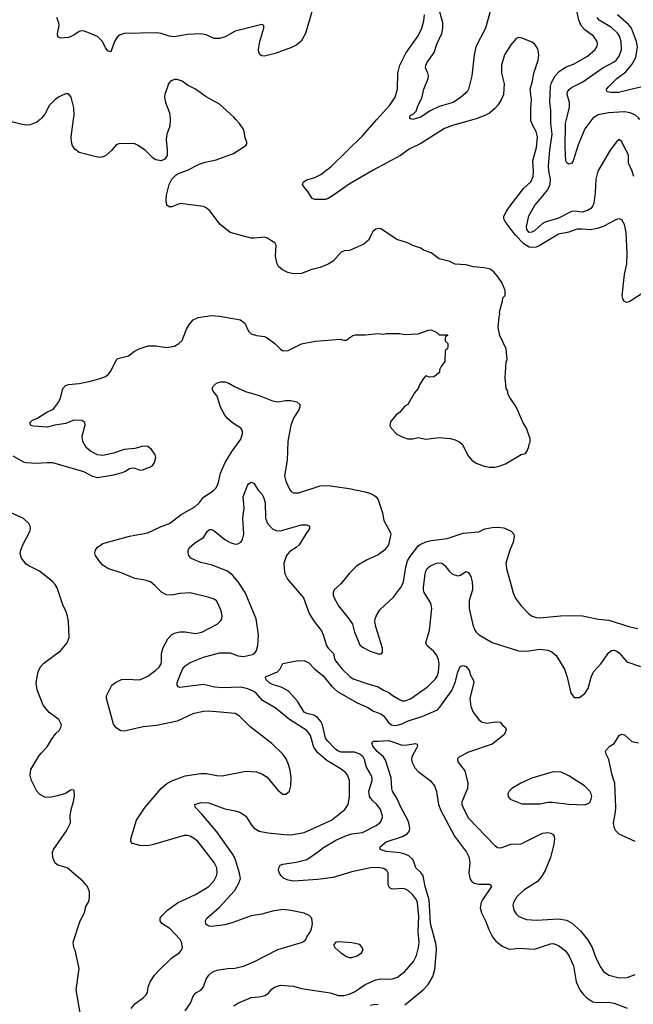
# Model space of a CAD drawing. Header units: inches. Extents: x 1649636 to 1815363, y 506543 to 641975.
# Tile 569 of 656: x 1791901 to 1796536, y 533320 to 540754. Entities that reach past the tile are written whole.
import ezdxf

# ---------------------------------------------------------------- set-up
doc = ezdxf.new("R2010")
doc.units = ezdxf.units.IN
doc.header["$MEASUREMENT"] = 0
doc.layers.add('B7593', color=7, linetype='Continuous')
doc.layers.add('B7594', color=7, linetype='Continuous')

msp = doc.modelspace()

# ---------------------------------------------------------------- linework, layer by layer
at = {"layer": 'B7593', "color": 5}
for points, elevation in [([(1792054.8, 540000), (1792030, 539979.7), (1791979.6, 539960.4), (1791950, 539957.1), (1791910, 539965.3), (1791850, 539981.8), (1791810.9, 540000)], 620), ([(1791850, 537462), (1791930, 537417.1), (1791950, 537410.4), (1792030, 537404.9), (1792110, 537412.2), (1792150, 537410.4), (1792384.3, 537344.3), (1792450, 537308.9), (1792490, 537298.3), (1792610, 537318), (1792667.2, 537332.8), (1792696.6, 537343.4), (1792730, 537364.9), (1792750, 537370.3), (1792770, 537368.8), (1792810, 537352.7), (1792830, 537355.5), (1792890, 537378.4), (1792906.6, 537390), (1792918.4, 537410), (1792929.3, 537450), (1792923.7, 537470), (1792898, 537510), (1792870, 537532.3), (1792833.4, 537533.4), (1792770, 537517.4), (1792691.3, 537510), (1792610, 537480.5), (1792530, 537464.7), (1792490, 537468), (1792435.9, 537495.9), (1792404.5, 537524.5), (1792378, 537570), (1792373.5, 537610), (1792395.3, 537695.3), (1792392.8, 537712.8), (1792370, 537729.4), (1792310, 537729.6), (1792250, 537704.7), (1792166.4, 537693.6), (1792110, 537678), (1792004.7, 537684.7), (1791986, 537690), (1791978, 537710), (1791998, 537730), (1792030, 537742.8), (1792106, 537790), (1792150, 537810.4), (1792160.1, 537819.9), (1792196.9, 537870), (1792211.8, 537908.2), (1792227.6, 537970), (1792248.1, 537991.9), (1792270, 537999.5), (1792350, 538007.9), (1792435.6, 538024.4), (1792510, 538044.4), (1792550, 538060.5), (1792570, 538076.3), (1792590, 538100.7), (1792630, 538182.8), (1792642.8, 538197.2), (1792722.5, 538217.5), (1792767.9, 538252.1), (1792802.7, 538270), (1792871.7, 538291.7), (1792930, 538292.8), (1793010, 538279.5), (1793070, 538290.3), (1793104.5, 538310), (1793128.6, 538331.4), (1793160.9, 538419.1), (1793183.6, 538456.4), (1793212.2, 538487.8), (1793250, 538506.2), (1793350, 538521.2), (1793410, 538516.9), (1793570, 538487.8), (1793602.2, 538462.2), (1793630, 538404), (1793650, 538383), (1793689.4, 538370.6), (1793750, 538362.4), (1793770, 538352.7), (1793829.1, 538309.1), (1793870, 538266.8), (1793890, 538254.8), (1793930, 538256), (1794030, 538307.3), (1794131.9, 538328.1), (1794322, 538342), (1794350, 538334), (1794370, 538334), (1794386, 538350), (1794418, 538370), (1794434.8, 538374.8), (1794510, 538374.8), (1794610, 538386), (1794650, 538381), (1794670, 538384.7), (1794770, 538384.7), (1794810, 538378), (1794910, 538382), (1794988.9, 538411.1), (1795010, 538412), (1795052.7, 538392.7), (1795070, 538374), (1795130, 538374), (1795134, 538370), (1795118, 538362), (1795114, 538350), (1795114, 538330), (1795134, 538310), (1795134, 538290), (1795131.6, 538268.4), (1795118, 538262), (1795114, 538250), (1795112.7, 538172.7), (1795083.6, 538136.4), (1795072, 538110), (1795071.3, 538090), (1795030, 538059), (1794996.4, 538056.4), (1794970, 538066), (1794950, 538046), (1794922, 537998), (1794911.3, 537970), (1794882, 537938), (1794832, 537850), (1794810, 537835.3), (1794770.7, 537789.3), (1794744.7, 537770), (1794702, 537718), (1794696, 537690), (1794706, 537670), (1794750, 537624.9), (1794790, 537603.8), (1794830, 537590.5), (1794870, 537588.7), (1794910, 537599.3), (1794970, 537587), (1795070, 537600.4), (1795153.3, 537593.3), (1795190, 537583.1), (1795225.1, 537565.1), (1795246.3, 537546.3), (1795285.1, 537465.1), (1795316.3, 537430), (1795350, 537405.3), (1795410, 537384.2), (1795450, 537377), (1795490, 537374.9), (1795530, 537384.9), (1795570, 537400.7), (1795690, 537472), (1795722, 537478), (1795736.4, 537503.6), (1795747.3, 537532.7), (1795748, 537550), (1795756.4, 537563.6), (1795758, 537590), (1795729.5, 537669.5), (1795702.7, 537710), (1795652, 537832), (1795602, 537902), (1795588.7, 537930), (1795588, 537950), (1795575.3, 537970), (1795568.7, 538050), (1795575.3, 538170), (1795582, 538190), (1795575.3, 538270), (1795528, 538370), (1795515.3, 538430), (1795522, 538510), (1795528.7, 538530), (1795524, 538550), (1795548.7, 538630), (1795550, 538654), (1795567.3, 538672.7), (1795568, 538710), (1795542, 538770), (1795515.3, 538810), (1795482, 538850), (1795455.3, 538870), (1795410, 538881.2), (1795330, 538889), (1795270, 538904), (1795190, 538909.2), (1795150, 538929), (1795070, 538948.7), (1795010, 538995.3), (1794950, 539015.3), (1794930, 539028.7), (1794870, 539048.7), (1794829.1, 539069.1), (1794750, 539094), (1794650, 539164), (1794630, 539175.3), (1794610, 539179), (1794590, 539174), (1794570, 539159), (1794536.3, 539090), (1794500.3, 539059.7), (1794410, 539018.4), (1794390, 539012), (1794350.8, 539009.2), (1794330, 538999), (1794268.3, 538931.7), (1794230, 538909.4), (1794170, 538882.7), (1794108.9, 538868.9), (1794030, 538838), (1793970, 538835.1), (1793925.4, 538845.4), (1793885.4, 538865.4), (1793856, 538890), (1793846.6, 538910), (1793832.7, 538970), (1793839, 539050), (1793829.1, 539069.1), (1793770, 539105.2), (1793750, 539112), (1793675.8, 539104.2), (1793650, 539106), (1793490, 539147.8), (1793413.6, 539210), (1793339.7, 539310), (1793310, 539334.7), (1793290, 539343.5), (1793112.5, 539367.5), (1793050, 539342.7), (1793030, 539341.2), (1793013.2, 539353.2), (1793007.3, 539387.3), (1793009.6, 539429.6), (1793029.7, 539510.3), (1793050, 539550.8), (1793079.4, 539580.6), (1793093.2, 539590), (1793170, 539619.1), (1793256.4, 539663.6), (1793301.4, 539678.6), (1793384.2, 539695.8), (1793516.2, 539743.8), (1793610, 539804.7), (1793616.4, 539816.4), (1793618, 539830), (1793603.1, 539863.1), (1793598, 539910), (1793588.7, 539930), (1793562, 539970), (1793533.9, 540000)], 620), ([(1793037, 540000), (1793034.6, 539950), (1793012.9, 539890), (1793008, 539850), (1793015.3, 539770), (1793014, 539730), (1792998.3, 539701.7), (1792970.3, 539689.7), (1792930, 539695.6), (1792910, 539709.6), (1792848.9, 539768.9), (1792790, 539808.2), (1792770, 539816.9), (1792750, 539819.1), (1792650, 539818.3), (1792630, 539809.7), (1792593.8, 539766.2), (1792550, 539727.7), (1792530, 539717.8), (1792510, 539715), (1792478.7, 539718.7), (1792350, 539751.2), (1792316.9, 539776.9), (1792301.1, 539801.1), (1792292.2, 539830), (1792290.5, 539870), (1792308.3, 540000)], 620), ([(1795330.9, 540000), (1795170, 539955), (1795110, 539932.9), (1794930, 539820.9), (1794842.7, 539777.3), (1794778, 539730), (1794570, 539617.6), (1794390, 539513.8), (1794271.4, 539428.6), (1794230, 539404.4), (1794210, 539397.4), (1794130, 539397), (1794110, 539404.5), (1794076.8, 539456.8), (1794049.6, 539490), (1794038, 539510), (1794046, 539530), (1794070, 539546.4), (1794130, 539562.3), (1794175.6, 539584.4), (1794252.8, 539647.2), (1794490, 539878.3), (1794599, 540000)], 580), ([(1796610, 538693.4), (1796510, 538626.8), (1796490, 538619.7), (1796467, 538627), (1796455.6, 538650), (1796452.7, 538670), (1796468.7, 538830), (1796486, 538910), (1796489.2, 538990), (1796482.8, 539150), (1796470, 539209.2), (1796450, 539244.5), (1796430, 539251.6), (1796410, 539246.3), (1796307.6, 539192.4), (1796263.1, 539176.9), (1796210, 539168), (1796150, 539173.4), (1796110, 539171.9), (1796049.6, 539150.4), (1795970, 539135.2), (1795830, 539048.8), (1795803.1, 539036.9), (1795770, 539033.7), (1795750, 539037.9), (1795710, 539062.5), (1795643.4, 539130), (1795567, 539230), (1795557.4, 539250), (1795557.4, 539270), (1795577.4, 539310), (1795606.3, 539350), (1795710, 539481.6), (1795761.2, 539530), (1795778.7, 539570), (1795781.7, 539610), (1795776.6, 539690), (1795804.6, 539790), (1795811.5, 539870), (1795801.6, 539910), (1795778.3, 539950), (1795762, 539990), (1795761.9, 540000)], 580), ([(1796538.9, 539570), (1796527.5, 539610), (1796500.2, 539670), (1796499.1, 539730), (1796492.7, 539750), (1796468.7, 539790), (1796450, 539833.2), (1796430, 539849.3), (1796410, 539832.7), (1796361.7, 539770), (1796268.9, 539610), (1796252.4, 539550), (1796248.4, 539450), (1796237.5, 539370), (1796230.2, 539350), (1796216.1, 539330), (1796190, 539313.2), (1796150, 539301), (1796090, 539308.2), (1796070, 539306), (1795970, 539255.9), (1795870, 539225.3), (1795847.7, 539212.3), (1795790, 539161.2), (1795770, 539149), (1795748.7, 539148.7), (1795732.2, 539170), (1795728.9, 539190), (1795746.4, 539273.6), (1795789, 539350), (1795889, 539470), (1795908.6, 539511.4), (1795909.9, 539550), (1795898.7, 539610), (1795896.3, 539650), (1795906.5, 539770), (1795923.4, 539890), (1795912.5, 539970), (1795913, 540000)], 560), ([(1796221.8, 540000), (1796169.3, 539930), (1796118.8, 539810), (1796082.6, 539690), (1796070, 539669.5), (1796050, 539662.9), (1796034.7, 539674.7), (1796027.2, 539690), (1796020.5, 539790), (1796024.7, 539970), (1796031.9, 540000)], 540), ([(1792742.2, 533290), (1792770, 533323.2), (1792834.7, 533370), (1792855.1, 533390), (1792866.6, 533410), (1792872.6, 533450), (1792886.9, 533490), (1792920.5, 533539.5), (1792950, 533574), (1793049.8, 533670.2), (1793106.6, 533710), (1793123.7, 533730), (1793132, 533750), (1793124.2, 533790), (1793114.3, 533810), (1793038.7, 533890), (1792975.1, 533930), (1792962, 533950), (1792962.9, 533970), (1792976.2, 533990), (1793017.6, 534030), (1793094.4, 534085.6), (1793230, 534150.3), (1793330, 534210.3), (1793370, 534255.5), (1793388.2, 534290), (1793392.6, 534310), (1793389.7, 534350), (1793369.7, 534390), (1793250, 534547.2), (1793230, 534565.3), (1793190, 534589.8), (1793170, 534595.6), (1793144.3, 534595.7), (1792913.2, 534526.8), (1792870, 534518), (1792810, 534520.3), (1792754.6, 534534.6), (1792741.3, 534550), (1792740.4, 534570), (1792784.2, 534710), (1792849.9, 534810.1), (1792970, 534950.3), (1793010, 534984), (1793050, 535007.9), (1793150, 535045), (1793270, 535064.3), (1793310, 535062), (1793390, 535047.5), (1793430, 535046.5), (1793610, 535080.2), (1793690, 535075.6), (1793730, 535061.3), (1793770, 535036.4), (1793850, 534938), (1793890, 534907.3), (1793911.9, 534908.1), (1793939.3, 534930), (1793949.4, 534970), (1793951.7, 535031.7), (1793944.8, 535084.8), (1793932.3, 535130), (1793913.4, 535173.4), (1793889.2, 535210), (1793806, 535290), (1793639.1, 535419.1), (1793559.5, 535499.5), (1793530, 535516.9), (1793330, 535532.7), (1793288.4, 535531.6), (1793210, 535514.2), (1793090, 535459.2), (1792933.5, 535426.5), (1792834.9, 535414.9), (1792690, 535382.6), (1792664.4, 535384.4), (1792630, 535407), (1792610, 535436), (1792557.6, 535630), (1792557.4, 535650), (1792596.2, 535730), (1792624.5, 535750), (1792670, 535771.7), (1792704.2, 535775.8), (1792810, 535769.1), (1792870, 535797.8), (1792930, 535842.4), (1792953.8, 535866.2), (1792968.9, 535890), (1792973, 535910), (1792972.2, 535970), (1792985.4, 536014.6), (1793020.3, 536079.7), (1793047, 536110), (1793070, 536123.1), (1793110, 536132.6), (1793150, 536133.6), (1793230, 536120.6), (1793277, 536130), (1793393.6, 536190), (1793421.4, 536218.6), (1793427.6, 536230), (1793429.6, 536250), (1793423, 536290), (1793397.6, 536350), (1793386.6, 536366.6), (1793370, 536379.5), (1793332.7, 536392.7), (1793190, 536426), (1793110, 536423.1), (1793050, 536409.7), (1793010, 536411.3), (1792972.1, 536432.1), (1792922.9, 536482.9), (1792889, 536509), (1792850, 536521.8), (1792770, 536534.6), (1792675.2, 536575.2), (1792567.8, 536610), (1792530, 536635.6), (1792498, 536670), (1792473.5, 536710), (1792469.7, 536730.3), (1792474.7, 536750), (1792487, 536770), (1792530, 536800.3), (1792730, 536854.7), (1792870, 536879.2), (1792970, 536927.9), (1793032, 536950), (1793120.9, 537019.1), (1793224.2, 537075.8), (1793260.5, 537110), (1793289.8, 537150.2), (1793361.6, 537198.4), (1793382, 537218), (1793399.7, 537250), (1793417.8, 537330), (1793452.9, 537410), (1793500.4, 537490), (1793571.4, 537588.6), (1793584.4, 537630), (1793583, 537650), (1793570.9, 537670.9), (1793507.6, 537710), (1793470, 537744.2), (1793450, 537769.6), (1793417.7, 537830), (1793392.6, 537912.6), (1793362.7, 537950), (1793354, 537970), (1793364, 537990), (1793388.7, 538010), (1793420.1, 538019.9), (1793450, 538019.5), (1793482, 538010), (1793524.9, 537984.9), (1793607.5, 537947.5), (1793710, 537917.2), (1793810, 537876), (1793850, 537869.3), (1793910, 537878.9), (1793950, 537879.3), (1793994, 537870), (1794016.4, 537850), (1794017, 537830), (1794008.8, 537810), (1793972.3, 537750), (1793948, 537692), (1793926.4, 537570), (1793921.3, 537430), (1793900.9, 537310), (1793911.8, 537270), (1793938.7, 537210), (1793951.6, 537191.6), (1793970, 537182.6), (1794010, 537180.9), (1794170, 537233.8), (1794230, 537238.3), (1794390, 537214.6), (1794510, 537190.3), (1794550, 537177.6), (1794581.4, 537161.4), (1794595.5, 537150), (1794608, 537130), (1794640.5, 537030), (1794652.8, 536972.8), (1794701.4, 536881.4), (1794704, 536870), (1794687.7, 536790), (1794656.3, 536750), (1794610, 536713.6), (1794524.8, 536675.2), (1794447.7, 536630), (1794390, 536572.7), (1794330, 536498), (1794277.3, 536450), (1794267.7, 536430), (1794268.2, 536410), (1794276.4, 536390), (1794308.7, 536330), (1794390, 536227.7), (1794414.4, 536190), (1794430.4, 536130), (1794470, 536033.4), (1794490, 536017), (1794547.3, 535987.3), (1794610, 535965.7), (1794633, 535967), (1794641.5, 535978.5), (1794642.4, 536010), (1794591.5, 536170), (1794584.2, 536210), (1794586, 536230), (1794593.3, 536250), (1794622.4, 536297.6), (1794724.6, 536395.4), (1794785.3, 536474.7), (1794800.8, 536510), (1794818.2, 536621.8), (1794830.7, 536669.3), (1794844.9, 536695.1), (1794910, 536780.8), (1794930, 536795.6), (1794970, 536812.5), (1795010, 536821.8), (1795130, 536836.2), (1795250, 536877.8), (1795370, 536888.4), (1795415.3, 536910), (1795470, 536921.3), (1795510, 536923.7), (1795556.7, 536916.7), (1795613, 536893), (1795632.7, 536870), (1795634.9, 536850), (1795628.2, 536810), (1795602.4, 536750), (1795572.2, 536650), (1795577, 536610), (1795627.4, 536427.4), (1795643.8, 536390), (1795688.2, 536330), (1795743.8, 536270), (1795770.8, 536250), (1795801.1, 536241.1), (1795830, 536239.1), (1795986.7, 536253.3), (1796070, 536255.8), (1796152.3, 536252.3), (1796270, 536228.8), (1796350, 536219.5), (1796510.2, 536170.2), (1796570, 536158.5)], 580), ([(1793152.3, 533270), (1793191.8, 533330), (1793213.1, 533386.9), (1793232.9, 533407.1), (1793270, 533428.2), (1793280.7, 533439.3), (1793290, 533453.4), (1793310.7, 533510), (1793330, 533540.8), (1793356.3, 533563.7), (1793390, 533577.4), (1793470, 533590.2), (1793527.3, 533592.7), (1793590.9, 533609.1), (1793670, 533642), (1793850, 533733.7), (1794038, 533790), (1794062, 533810), (1794069, 533830), (1794094.8, 533865.2), (1794105.2, 533890), (1794112.9, 533927.1), (1794108.7, 533970), (1794088.7, 533990), (1794050, 534009.3), (1793950, 534029.6), (1793890, 534035.4), (1793810, 534024.7), (1793730, 534002.2), (1793650, 533987.2), (1793510, 533937.6), (1793450, 533921.4), (1793350, 533908.8), (1793330, 533911.3), (1793306.2, 533926.2), (1793303.6, 533950), (1793315.6, 533970), (1793408.6, 534051.4), (1793523.1, 534176.9), (1793555, 534230), (1793568.9, 534271.1), (1793561.7, 534310), (1793531.9, 534410), (1793513.6, 534450), (1793390, 534621.7), (1793277, 534757), (1793226, 534810), (1793224, 534830), (1793270, 534845.3), (1793330, 534842.3), (1793450, 534795.3), (1793530, 534780.4), (1793568.4, 534768.4), (1793610, 534740.7), (1793654.9, 534670), (1793672.7, 534650), (1793710, 534627.8), (1793774.8, 534614.8), (1793901.4, 534601.4), (1793950, 534600.7), (1794050, 534617.3), (1794256.9, 534710), (1794357.6, 534790), (1794381.3, 534830), (1794392.3, 534887.7), (1794391.1, 535010), (1794378, 535050), (1794362.4, 535070), (1794330, 535096.4), (1794220.1, 535160.1), (1794150, 535222.5), (1794123, 535263), (1794098.4, 535350), (1794068.8, 535388.8), (1793940.3, 535470), (1793830, 535559.3), (1793735.4, 535615.4), (1793690, 535666.2), (1793670, 535682.3), (1793623.2, 535703.2), (1793570, 535713.9), (1793429.1, 535709.1), (1793374.9, 535714.9), (1793290, 535734.7), (1793112.1, 535712.1), (1793098, 535718), (1793089.6, 535730), (1793091.8, 535750), (1793130, 535850.4), (1793150, 535877), (1793190, 535900.8), (1793290, 535940.7), (1793410, 535974.4), (1793490, 535973.1), (1793551.9, 535951.9), (1793592.9, 535947.1), (1793659, 535961), (1793675.1, 535970), (1793690, 535990.7), (1793700.3, 536030), (1793704.4, 536110), (1793687.9, 536230), (1793603.7, 536430), (1793551.4, 536510), (1793510, 536558.8), (1793470, 536591.6), (1793356.2, 536636.2), (1793270, 536656.5), (1793232, 536670), (1793194.5, 536690), (1793178, 536710), (1793172.7, 536730), (1793173.2, 536750), (1793187.5, 536772.5), (1793231.3, 536808.7), (1793290, 536845.5), (1793317, 536890), (1793335.6, 536904.4), (1793350, 536906.4), (1793370, 536895.8), (1793450, 536830.3), (1793490, 536807.2), (1793530, 536795.8), (1793550, 536797.1), (1793571.1, 536808.9), (1793584.2, 536830), (1793593.5, 536870), (1793586.8, 536990), (1793596.4, 537070), (1793590, 537151.3), (1793621.6, 537238.4), (1793630, 537251), (1793650, 537262.8), (1793670, 537254), (1793703.5, 537203.5), (1793732.6, 537170), (1793742.8, 537150), (1793754.7, 537110), (1793756.9, 536990), (1793772.8, 536950), (1793810, 536910.3), (1793838.2, 536898.2), (1793870, 536895.9), (1794030, 536941.3), (1794070, 536940.7), (1794091.3, 536930), (1794091, 536910), (1794064.8, 536875.2), (1794013.4, 536790), (1793990, 536769.7), (1793940.6, 536739.4), (1793916, 536710), (1793897.4, 536650), (1793897.8, 536610), (1793904.7, 536570), (1793922.8, 536530), (1794044, 536390), (1794086.9, 536270), (1794124.4, 536210), (1794180.1, 536140.1), (1794194.5, 536110), (1794219.3, 536030), (1794230.2, 536010), (1794271.8, 535970), (1794279.7, 535930), (1794289.1, 535910), (1794338, 535850), (1794394.7, 535794.7), (1794418.8, 535778.8), (1794530, 535739.6), (1794610, 535718.5), (1794650, 535693.4), (1794690, 535675.8), (1794714.1, 535654.1), (1794770, 535622.3), (1794790, 535612.8), (1794810, 535611.3), (1794852.9, 535627.1), (1794982.4, 535717.6), (1795041, 535779), (1795056.3, 535803.7), (1795065.4, 535830), (1795070.5, 535890.5), (1795063.7, 535923.7), (1795050, 535958.4), (1795030, 535984.2), (1794976.9, 536030), (1794969.7, 536050), (1794995.8, 536144.2), (1795015.3, 536310), (1795007.2, 536350), (1794956.4, 536430), (1794950.9, 536450), (1794951.9, 536468.1), (1794962.9, 536570), (1794968.2, 536591.8), (1794979.7, 536610), (1795004.2, 536630), (1795048.6, 536651.4), (1795070, 536654.7), (1795090, 536651.2), (1795113, 536633), (1795147.5, 536587.5), (1795170, 536568.9), (1795210, 536554.9), (1795230, 536559.5), (1795270, 536588.2), (1795290, 536581.6), (1795309.2, 536549.2), (1795319.1, 536510), (1795322.4, 536470), (1795320.8, 536450), (1795297.3, 536370), (1795296.5, 536310), (1795324.5, 536184.5), (1795336.5, 536150), (1795348.8, 536130), (1795372.7, 536110), (1795470, 536051.7), (1795668.1, 535988.1), (1795730, 535985.5), (1795830, 536001.7), (1795890, 535995.3), (1795921.7, 535981.7), (1795952.8, 535952.8), (1796017.1, 535850), (1796037.1, 535790), (1796064, 535670), (1796090, 535638), (1796130, 535638), (1796170, 535666.8), (1796194.2, 535705.8), (1796218, 535790), (1796235.6, 535830), (1796290, 535890.4), (1796350, 535976.9), (1796370, 535991.3), (1796390, 535993.6), (1796410, 535987.8), (1796430, 535974.3), (1796487.2, 535907.2), (1796590.2, 535870.2)], 560), ([(1792374.9, 533154.9), (1792328.5, 533430), (1792351.6, 533590), (1792319.5, 533730), (1792309.6, 533750), (1792304.2, 533790), (1792358, 533950), (1792392, 534010), (1792402, 534058), (1792422.7, 534097.3), (1792429.3, 534130), (1792429.3, 534170), (1792412.7, 534210), (1792379, 534250), (1792259, 534350), (1792190, 534372), (1792170, 534386.6), (1792151.6, 534430), (1792149.6, 534470), (1792157, 534490), (1792255.1, 534630), (1792284, 534690), (1792283.1, 534743.1), (1792289.1, 534790.9), (1792308.9, 534851.1), (1792314.6, 534894.6), (1792313.6, 534933.6), (1792310, 534938), (1792290, 534939), (1792246.7, 534913.3), (1792186.4, 534893.6), (1792130, 534882.6), (1792090, 534885.4), (1792050, 534906.3), (1792031.1, 534930), (1791990.7, 535010.7), (1791979.3, 535050), (1791985.9, 535094.1), (1792045.5, 535194.5), (1792062.6, 535217.4), (1792110, 535263.7), (1792140.6, 535319.4), (1792175.5, 535364.5), (1792202, 535390), (1792213.2, 535410), (1792217.2, 535430), (1792197.2, 535470), (1792123.1, 535523.1), (1792078.2, 535578.2), (1792034.3, 535694.3), (1792026, 535750), (1792040.7, 535830), (1792055.1, 535864.9), (1792084.9, 535895.1), (1792209.3, 535990), (1792259, 536050), (1792274, 536090), (1792269.2, 536210), (1792262.7, 536250), (1792249.3, 536290), (1792230, 536328.7), (1792184.7, 536464.7), (1792169.8, 536489.8), (1792150, 536513.6), (1792050, 536589.7), (1791970, 536629.8), (1791950, 536644.7), (1791914.2, 536690), (1791904.2, 536724.2), (1791908.8, 536750), (1791924.2, 536790), (1791977.2, 536890), (1791982, 536910), (1791979.7, 536930), (1791969.6, 536950), (1791930, 536989.6), (1791830, 537032.6)], 620), ([(1793518, 533310), (1793548.7, 533330), (1793650, 533372.8), (1793710, 533375.8), (1793752.7, 533387.3), (1793777.1, 533402.9), (1793804.8, 533435.2), (1793825.1, 533450), (1793870, 533465.3), (1793970, 533456.9), (1794030, 533440.3), (1794245.8, 533405.8), (1794310, 533387), (1794350, 533385.7), (1794390, 533395.8), (1794430, 533414.4), (1794510.5, 533469.5), (1794590, 533505.2), (1794630, 533512.2), (1794710, 533509.1), (1794755.3, 533524.7), (1794810, 533569), (1794875.8, 533644.2), (1794898.5, 533690), (1794913.8, 533750), (1794917.5, 533790), (1794910.5, 533870), (1794915.8, 533984.2), (1794906.1, 534086.1), (1794898.5, 534110), (1794868.4, 534150), (1794837.3, 534177.3), (1794814, 534190), (1794790, 534194.6), (1794726, 534190), (1794710, 534191.5), (1794698.3, 534198.3), (1794688.6, 534208.6), (1794683.1, 534230), (1794684.4, 534310), (1794675.4, 534330), (1794650, 534346.4), (1794610, 534354), (1794550, 534350.5), (1794410, 534321.1), (1794270, 534278), (1794150, 534263.2), (1793971.1, 534251.1), (1793930, 534257.6), (1793893, 534273), (1793875.1, 534290), (1793862.7, 534310), (1793856, 534330), (1793858, 534350), (1793869.8, 534370.2), (1793890, 534378.9), (1793990, 534393.2), (1794070, 534414.4), (1794150, 534467.9), (1794195, 534505), (1794290, 534559.8), (1794370, 534594.8), (1794410, 534607.3), (1794490, 534618.8), (1794593.3, 534670), (1794625.3, 534694.7), (1794640.3, 534730), (1794639.3, 534750), (1794626.2, 534790), (1794598.5, 534830), (1794562.3, 534862.3), (1794543.7, 534890), (1794538.1, 534930), (1794563.4, 535010), (1794563.7, 535030), (1794557, 535050), (1794519.9, 535110), (1794506.4, 535170), (1794495.2, 535190), (1794470, 535209.1), (1794430, 535223.9), (1794330, 535225), (1794310, 535230.6), (1794290, 535243.7), (1794225.3, 535310), (1794211.4, 535330), (1794188.1, 535430), (1794175.3, 535455.3), (1794150, 535486.6), (1794123.3, 535503.3), (1794070, 535516.5), (1794050, 535525.8), (1793999.1, 535610), (1793927.9, 535687.9), (1793875.8, 535715.8), (1793810, 535735.1), (1793790, 535746), (1793764, 535770), (1793757, 535790), (1793763.5, 535796.5), (1793848.6, 535831.4), (1793867.9, 535852.1), (1793890, 535894), (1794003.4, 535916.6), (1794053.3, 535913.3), (1794081.8, 535901.8), (1794129.6, 535849.6), (1794190, 535803.8), (1794258.9, 535718.9), (1794301.4, 535681.4), (1794450, 535596.5), (1794530, 535560.8), (1794573.8, 535533.8), (1794630, 535513.7), (1794650, 535497.2), (1794690, 535445.2), (1794710, 535430.2), (1794730, 535425.9), (1794752.8, 535427.2), (1794790, 535437.8), (1794830, 535457.3), (1794945.2, 535494.8), (1795055.8, 535544.2), (1795075.4, 535564.6), (1795166, 535690), (1795189.8, 535749.8), (1795210, 535827.7), (1795228.5, 535871.5), (1795250, 535879.1), (1795273.4, 535870), (1795297.4, 535837.4), (1795304.9, 535810), (1795326.7, 535770), (1795331.7, 535751.7), (1795301.3, 535630), (1795309.2, 535569.2), (1795326.8, 535526.8), (1795370, 535470.7), (1795390, 535453.4), (1795430, 535442.4), (1795493.7, 535453.7), (1795530, 535451), (1795550, 535424.7), (1795570.9, 535410.9), (1795574.4, 535394.4), (1795567.3, 535370), (1795552.7, 535350), (1795470, 535285.1), (1795290, 535224.5), (1795222, 535190), (1795207.1, 535172.9), (1795211, 535150), (1795263.1, 535083.1), (1795285.5, 534990), (1795282.4, 534950), (1795239.6, 534850), (1795240.9, 534830), (1795254.6, 534794.6), (1795290, 534727), (1795490, 534518.4), (1795510, 534504.4), (1795530, 534501.3), (1795550, 534505.7), (1795610, 534529.1), (1795690, 534532.8), (1795850, 534612.2), (1795890, 534617.3), (1795912.9, 534612.9), (1795930, 534601.6), (1795938, 534590), (1795941.7, 534570), (1795935.3, 534530), (1795910.2, 534430), (1795869, 534330), (1795840.6, 534279.4), (1795812.7, 534247.3), (1795710, 534181.1), (1795653.4, 534130), (1795630.3, 534090), (1795626, 534070), (1795633.4, 534030), (1795650, 534003.8), (1795670, 533983.7), (1795730, 533959.6), (1795805.2, 533954.8), (1795970, 533965), (1796030, 533955.2), (1796070, 533936), (1796136, 533876), (1796190.9, 533810.9), (1796224.4, 533750), (1796251.8, 533671.8), (1796290, 533598.4), (1796310, 533568.7), (1796350, 533540.9), (1796430, 533520.8), (1796490, 533522.4), (1796550, 533545.2)], 540), ([(1796550, 534548.5), (1796430, 534605.4), (1796403.4, 534630), (1796392.7, 534650), (1796387.1, 534690), (1796400.6, 534770), (1796402.8, 534810), (1796396.8, 534990), (1796376.8, 535050), (1796349.8, 535169.8), (1796329.7, 535210), (1796326.6, 535230), (1796330, 535238.8), (1796358, 535270), (1796390, 535290.5), (1796430, 535351), (1796450, 535361), (1796470, 535354.8), (1796524.4, 535304.4), (1796575.8, 535295.8)], 540), ([(1794810, 533317.2), (1794948, 533430), (1794986.3, 533470), (1795022, 533530), (1795038, 533582), (1795048.7, 533731.3), (1795047.3, 533770), (1795004.1, 533930), (1794993.8, 534110), (1794964.3, 534210), (1794949.3, 534289.3), (1794930, 534315.6), (1794892.4, 534350), (1794873.7, 534410), (1794840.2, 534440.2), (1794810, 534455.2), (1794775.2, 534464.8), (1794670, 534475), (1794624.2, 534490), (1794623.5, 534510), (1794670, 534546), (1794791.4, 534588.6), (1794829.7, 534610), (1794845.1, 534630), (1794848.8, 534650), (1794841.5, 534690), (1794830, 534716.3), (1794783.2, 534803.2), (1794750, 534876.9), (1794717.1, 534930), (1794710.8, 534950), (1794708.2, 535030), (1794663, 535163), (1794648.4, 535190), (1794600.9, 535230), (1794568.9, 535270), (1794560.5, 535290), (1794571.8, 535308.2), (1794610, 535306), (1794690, 535311.1), (1794790, 535277.5), (1794830, 535278.8), (1794890, 535290.3), (1794903.5, 535283.5), (1794904.9, 535270), (1794896.5, 535250), (1794862.6, 535190), (1794859.7, 535170), (1794865.5, 535145.5), (1794886.9, 535106.9), (1794910, 535078.7), (1795002, 535010), (1795034.3, 534970), (1795048.2, 534928.2), (1795064.3, 534830), (1795082.8, 534782.8), (1795186, 534590), (1795275.6, 534470), (1795294.8, 534434.8), (1795300.2, 534390), (1795292.7, 534310), (1795304.5, 534264.5), (1795313.4, 534250), (1795335.1, 534235.1), (1795370, 534228.3), (1795448.6, 534228.6), (1795460.5, 534220.5), (1795466, 534210), (1795396.5, 534110), (1795386, 534090), (1795379.2, 534050), (1795389.2, 534010), (1795420.7, 533950), (1795445.3, 533885.3), (1795472.9, 533830), (1795496.9, 533796.9), (1795542.4, 533762.4), (1795590, 533738.9), (1795610, 533735.9), (1795670, 533745), (1795790, 533736.9), (1795910, 533776.2), (1795930, 533778.6), (1795970, 533763.9), (1796024.1, 533724.1), (1796048.9, 533688.9), (1796083, 533610), (1796104.5, 533490), (1796131.3, 533430), (1796156.6, 533396.6), (1796184, 533370), (1796230, 533339.3), (1796254.3, 533334.3), (1796350, 533337.4), (1796390, 533328.4), (1796490, 533292.3)], 520), ([(1794550, 533314.7), (1794581.8, 533321.8), (1794610, 533319.6)], 520)]:
    msp.add_lwpolyline(points, dxfattribs=dict(at, elevation=elevation))
at = {"layer": 'B7593', "color": 5, "elevation": 560}
for points in [[(1795930, 535074.7), (1795770, 535028), (1795687.3, 534990), (1795618.8, 534950), (1795597.3, 534930), (1795587.7, 534910), (1795590.8, 534890), (1795604.7, 534870), (1795694.6, 534834.6), (1795830, 534833.7), (1795890, 534845.7), (1795926.1, 534846.1), (1796050, 534830.3), (1796170, 534826), (1796199.7, 534840.3), (1796209.4, 534850), (1796218.4, 534870), (1796221.6, 534890), (1796218.4, 534910), (1796207.3, 534930), (1796167, 534970), (1796050, 535045.6), (1795990, 535073.6)], [(1794310, 533792), (1794290, 533788.7), (1794271.3, 533770), (1794281, 533750), (1794327.3, 533710), (1794370, 533682.4), (1794390, 533674.9), (1794410, 533674.9), (1794450, 533686.4), (1794482.7, 533710), (1794496, 533730), (1794489.2, 533750), (1794471.2, 533771.2), (1794410, 533785.1)]]:
    msp.add_lwpolyline(points, close=True, dxfattribs=at)
at = {"layer": 'B7594', "color": 5}
for points, elevation in [([(1794117.8, 540850), (1794060.3, 540650), (1794028.3, 540591.7), (1793995.4, 540564.6), (1793954.5, 540545.5), (1793830, 540499.9), (1793750, 540480.3), (1793730, 540482), (1793718, 540490), (1793707.7, 540507.7), (1793705.3, 540530), (1793714.4, 540590), (1793745.6, 540690), (1793745.2, 540710), (1793730, 540718.4), (1793530, 540668.6), (1793454.3, 540625.7), (1793410, 540612.2), (1793370, 540613.2), (1793310, 540641), (1793270, 540648.7), (1793170, 540643.2), (1793070, 540623.8), (1793030, 540629.3), (1792970, 540649.9), (1792934.6, 540654.6), (1792690.2, 540649.8), (1792659.7, 540640.3), (1792637.8, 540622.2), (1792617.8, 540590), (1792590, 540512.7), (1792570, 540516.2), (1792550, 540542), (1792526.2, 540590), (1792490, 540627.6), (1792390, 540668.1), (1792370, 540669.8), (1792350, 540665.3), (1792310, 540636.8), (1792270, 540620.9), (1792210, 540615.6), (1792190, 540625.2), (1792187.6, 540647.6), (1792199.7, 540710), (1792196.9, 540730), (1792181, 540770)], 580), ([(1795475.2, 540890), (1795419.1, 540690), (1795346.9, 540550), (1795333.4, 540490), (1795316.9, 540330), (1795290.2, 540230), (1795280.9, 540210), (1795230, 540166.4), (1795174.4, 540130), (1795070, 540099.1), (1794996.9, 540063.1), (1794930, 540018.7), (1794870, 540000.7), (1794848.2, 540008.2), (1794849.5, 540030), (1794876.9, 540043.1), (1794895.8, 540064.2), (1794909.8, 540110), (1794937.9, 540162.1), (1794954, 540230), (1794985.4, 540310), (1794989.6, 540330), (1794985.1, 540350), (1794965.1, 540390), (1794968.2, 540410), (1794976.4, 540430), (1795032.8, 540507.2), (1795052, 540570), (1795090.4, 540649.6), (1795097.8, 540690), (1795096.4, 540730), (1795065.7, 540850)], 560), ([(1794599, 540000), (1794697.6, 540110), (1794738.2, 540170), (1794754.8, 540230), (1794758, 540350), (1794771.5, 540410), (1794818.1, 540501.9), (1794910, 540632.4), (1794937.8, 540690), (1794954.9, 540745.1), (1794959.4, 540790)], 580), ([(1795913, 540000), (1795914, 540070), (1795906.3, 540133.7), (1795910.6, 540250), (1795918.8, 540281.2), (1795944.5, 540330), (1795975.9, 540364.1), (1796023.4, 540396.6), (1796090, 540422), (1796190, 540479.6), (1796246.6, 540530), (1796259.7, 540550), (1796265.4, 540570), (1796264, 540590), (1796236.4, 540630), (1796170, 540677.7), (1796144.9, 540704.9), (1796123.2, 540750), (1796111.8, 540811.8)], 560), ([(1796031.9, 540000), (1796054.2, 540094.2), (1796052.7, 540130), (1796037.3, 540190), (1796039.8, 540210), (1796051.7, 540228.3), (1796070, 540243.5), (1796153.9, 540286.1), (1796305.3, 540390), (1796390, 540435.5), (1796410, 540452.6), (1796430, 540479.7), (1796445.9, 540530), (1796443.1, 540590), (1796430.4, 540630), (1796417.8, 540650), (1796370, 540695), (1796278.7, 540750), (1796263.5, 540770)], 540), ([(1796745.6, 540000), (1796730, 540038.4), (1796683.7, 540183.7), (1796668.2, 540208.2), (1796640.7, 540230), (1796610, 540242.4), (1796590, 540244.5), (1796424.3, 540204.3), (1796365.8, 540205.8), (1796339, 540210), (1796334.8, 540214.8), (1796333.3, 540230), (1796349.7, 540250), (1796412.1, 540310), (1796478.8, 540361.2), (1796524.6, 540415.4), (1796554.2, 540470), (1796566.5, 540550), (1796559.4, 540590), (1796521.5, 540690), (1796498.5, 540718.5), (1796415.3, 540790)], 520), ([(1795761.9, 540000), (1795760.9, 540090), (1795767.3, 540150), (1795757.7, 540230), (1795775, 540290), (1795783.8, 540350), (1795816.3, 540450), (1795822, 540490), (1795813.8, 540533.8), (1795790, 540573.2), (1795770, 540586), (1795695.5, 540615.5), (1795670, 540619.3), (1795650, 540613.2), (1795610, 540565.2), (1795564.2, 540490), (1795539.6, 540410), (1795540.9, 540350), (1795559.6, 540270), (1795554.3, 540190), (1795538.9, 540150), (1795513.4, 540110), (1795490, 540083), (1795450.2, 540049.8), (1795413.4, 540030), (1795350, 540005.3), (1795330.9, 540000)], 580), ([(1793533.9, 540000), (1793517.5, 540017.5), (1793410, 540117.2), (1793310, 540172.7), (1793228.7, 540230), (1793170, 540259.3), (1793128.7, 540290), (1793090, 540302.7), (1793070, 540302.7), (1793041, 540290), (1793024.9, 540270), (1792997.1, 540190), (1792994.4, 540170), (1793002.6, 540130), (1793032, 540050), (1793037.4, 540010), (1793037, 540000)], 620), ([(1792308.3, 540000), (1792312.5, 540030), (1792311.2, 540090), (1792290.6, 540170.6), (1792270, 540194.5), (1792250, 540194.5), (1792230, 540187.8), (1792194, 540170), (1792166.4, 540150), (1792125.7, 540110), (1792090, 540042), (1792067, 540010), (1792054.8, 540000)], 620), ([(1796585.1, 540000), (1796574.7, 540014.7), (1796553, 540033), (1796512, 540052), (1796470, 540057.7), (1796347.8, 540052.2), (1796270, 540035.5), (1796229.6, 540010.4), (1796221.8, 540000)], 540)]:
    msp.add_lwpolyline(points, dxfattribs=dict(at, elevation=elevation))

doc.saveas('drawing.dxf')
